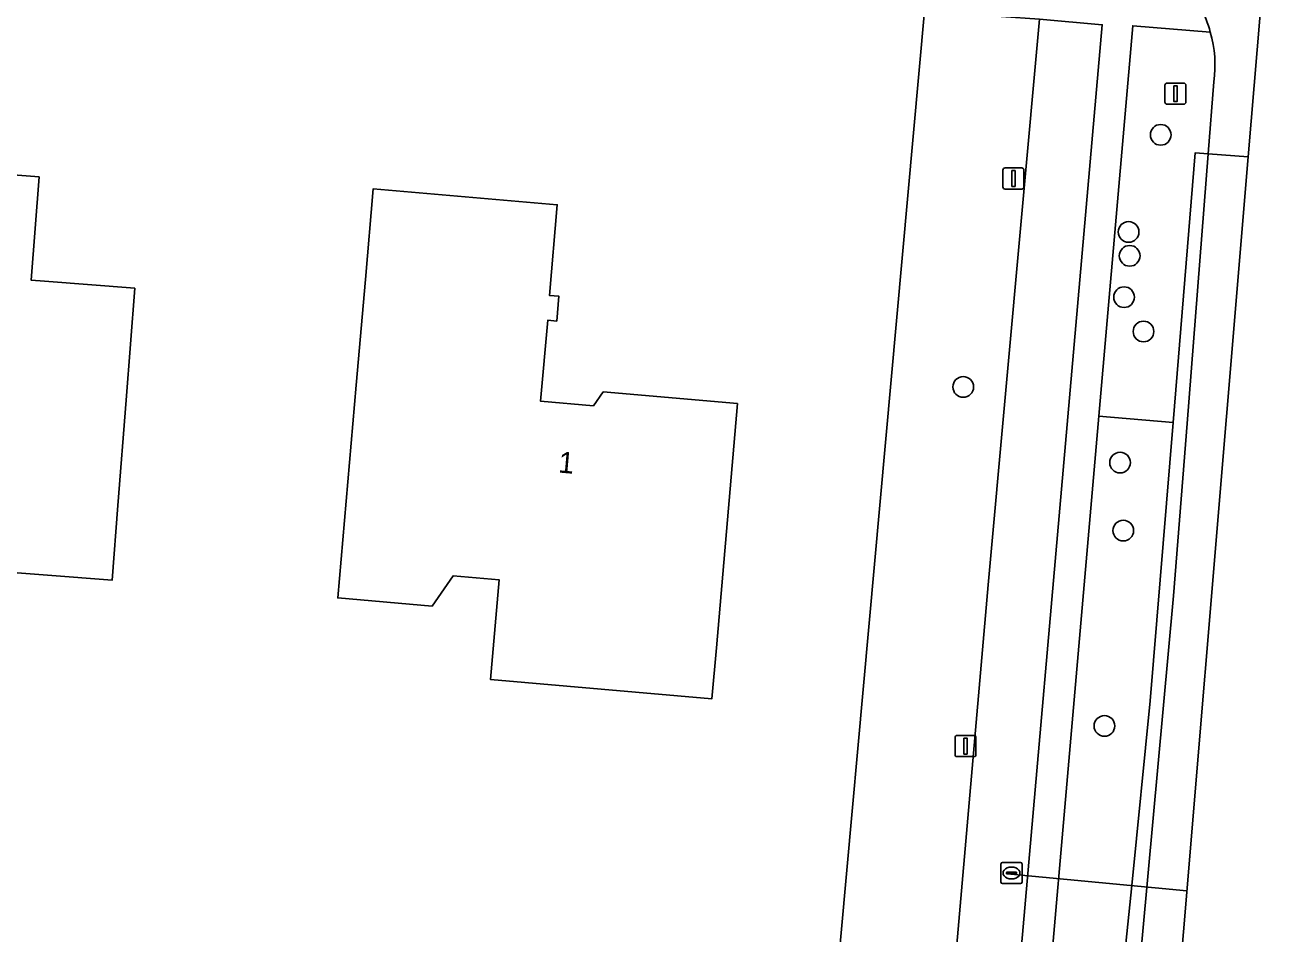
# Model space of a CAD drawing. Extents: x 161483 to 162250, y 379484 to 380833.
# Drawn here: x 162156.2 to 162215.9, y 380309.5 to 380352.4 of the extents above; entities that cross this region are included whole.
import ezdxf

# ---------------------------------------------------------------- set-up
doc = ezdxf.new("R2010")
doc.units = 0
for name, color, linetype in [('IMGEO_Berm_open', 7, 'Continuous'), ('IMGEO_Boom', 7, 'Continuous'), ('IMGEO_Duiker', 7, 'Continuous'), ('IMGEO_Erf', 7, 'Continuous'), ('IMGEO_Fietspad_gesloten', 7, 'Continuous'), ('IMGEO_Groenvoorziening', 7, 'Continuous'), ('IMGEO_Hek', 7, 'Continuous'), ('IMGEO_Lichtmast', 7, 'Continuous'), ('IMGEO_Pand', 7, 'Continuous'), ('IMGEO_Pand_nummerreeks', 7, 'Continuous'), ('IMGEO_Rijbaan_lokaal_gesloten', 7, 'Continuous'), ('IMGEO_Rijbaan_lokaal_open', 7, 'Continuous'), ('IMGEO_Rioolput', 7, 'Continuous'), ('IMGEO_Verkeersbordpaal', 7, 'Continuous'), ('IMGEO_Voetpad_open', 7, 'Continuous')]:
    doc.layers.add(name, color=color, linetype=linetype)

msp = doc.modelspace()

# ---------------------------------------------------------------- linework, layer by layer
at = {"layer": 'IMGEO_Berm_open'}
msp.add_lwpolyline([(162208.785, 380306.851), (162210.483, 380325.444), (162211.12, 380333.591), (162212.116, 380346.342), (162211.506, 380346.392), (162210.466, 380333.645), (162209.375, 380320.485), (162208.503, 380311.757), (162208.138, 380308.103), (162206.95, 380296.206), (162205.423, 380285.635), (162202.786, 380274.134), (162194.634, 380248.881), (162193.896, 380246.796), (162194.538, 380246.567), (162195.293, 380248.672), (162197.64, 380255.208), (162199.856, 380261.642)], dxfattribs=at)
at = {"layer": 'IMGEO_Boom'}
for centre in [(162209.874, 380347.236), (162208.357, 380342.646), (162208.407, 380341.52), (162208.141, 380339.566), (162209.06, 380337.942), (162200.54, 380335.324), (162207.954, 380331.746), (162208.106, 380328.533), (162207.216, 380319.303)]:
    msp.add_circle(centre, 0.489, dxfattribs=at)
at = {"layer": 'IMGEO_Duiker'}
msp.add_lwpolyline([(162211.111, 380311.51), (162202.795, 380312.298)], dxfattribs=at)
at = {"layer": 'IMGEO_Erf'}
msp.add_lwpolyline([(162073.613, 380271.927), (162081.473, 380270.675), (162095.106, 380268.505), (162100.735, 380267.65), (162124.864, 380263.983), (162136.166, 380262.266), (162158.415, 380258.71), (162169.164, 380257.141), (162169.78, 380257.051), (162183.403, 380255.226), (162185.545, 380261.095), (162190.445, 380275.834), (162192.139, 380280.435), (162198.701, 380353.085), (162194.98, 380353.343), (162177.85, 380354.254), (162167.435, 380355.075), (162143.228, 380356.612), (162124.747, 380358.414), (162101.438, 380361.321), (162078.957, 380365.04)], dxfattribs=at)
for points in [[(162142.399, 380346.371), (162156.855, 380345.248), (162156.475, 380340.37), (162157.117, 380340.32), (162161.379, 380339.989), (162160.968, 380334.698), (162160.581, 380329.713), (162160.307, 380326.19), (162147.66, 380327.173), (162147.415, 380324.022), (162140.297, 380324.576), (162140.439, 380326.054), (162141.223, 380336.133), (162141.61, 380341.117), (162141.988, 380341.088)], [(162172.65, 380344.686), (162181.351, 380343.934), (162180.98, 380339.649), (162181.428, 380339.61), (162181.327, 380338.437), (162180.896, 380338.474), (162180.564, 380334.643), (162183.061, 380334.427), (162183.522, 380335.086), (162189.868, 380334.537), (162188.87, 380323), (162188.661, 380320.589), (162178.2, 380321.494), (162178.608, 380326.202), (162176.428, 380326.391), (162175.432, 380324.965), (162170.976, 380325.351), (162171.846, 380335.402), (162172.279, 380340.401)]]:
    msp.add_lwpolyline(points, close=True, dxfattribs=at)
at = {"layer": 'IMGEO_Fietspad_gesloten'}
msp.add_lwpolyline([(162201.642, 380290.031), (162207.11, 380352.439), (162204.142, 380352.708), (162201.716, 380325.976), (162198.736, 380291.798)], dxfattribs=at)
at = {"layer": 'IMGEO_Groenvoorziening'}
for points in [[(162198.736, 380291.798), (162201.716, 380325.976), (162204.142, 380352.708), (162198.701, 380353.085), (162192.139, 380280.435), (162190.445, 380275.834), (162185.545, 380261.095), (162183.403, 380255.226), (162169.78, 380257.051), (162162.755, 380210.19), (162162.258, 380206.872), (162161.517, 380206.06), (162161.452, 380205.664), (162163.417, 380204.214), (162171.841, 380215.393), (162179.836, 380237.035), (162180.49, 380236.702), (162181.219, 380236.527), (162186.98, 380252.063), (162185.87, 380252.477), (162186.475, 380253.907), (162187.523, 380253.529), (162190.704, 380262.108), (162194.561, 380272.629)], [(162212.218, 380352.091), (162208.552, 380352.39), (162206.947, 380333.937), (162210.466, 380333.645), (162211.506, 380346.392)], [(162211.506, 380346.392), (162212.116, 380346.342), (162212.39, 380349.747)], [(162210.466, 380333.645), (162206.947, 380333.937), (162203.12, 380289.924)], [(162199.195, 380272.013), (162191.025, 380250.028), (162194.634, 380248.881), (162202.786, 380274.134), (162205.423, 380285.635), (162206.95, 380296.206), (162208.138, 380308.103), (162208.503, 380311.757), (162209.375, 380320.485), (162210.466, 380333.645)]]:
    msp.add_lwpolyline(points, dxfattribs=at)
msp.add_arc((162206.736, 380350.51), 5.706, 352.31077, 16.08278, dxfattribs=at)
at = {"layer": 'IMGEO_Hek'}
msp.add_lwpolyline([(162183.403, 380255.226), (162185.545, 380261.095), (162190.445, 380275.834), (162192.139, 380280.435), (162198.701, 380353.085)], dxfattribs=at)
at = {"layer": 'IMGEO_Lichtmast'}
for p, q in [((162202.519, 380345.675), (162203.309, 380345.675)), ((162203.309, 380345.675), (162202.519, 380345.675)), ((162202.419, 380344.775), (162202.419, 380345.575)), ((162202.419, 380345.575), (162202.419, 380344.775)), ((162203.409, 380345.575), (162203.409, 380344.775)), ((162203.409, 380344.775), (162203.409, 380345.575)), ((162203.309, 380344.675), (162202.519, 380344.675)), ((162202.519, 380344.675), (162203.309, 380344.675)), ((162200.252, 380318.851), (162201.042, 380318.851)), ((162201.042, 380318.851), (162200.252, 380318.851)), ((162200.152, 380317.951), (162200.152, 380318.751)), ((162200.152, 380318.751), (162200.152, 380317.951)), ((162201.142, 380318.751), (162201.142, 380317.951)), ((162201.142, 380317.951), (162201.142, 380318.751)), ((162201.042, 380317.851), (162200.252, 380317.851)), ((162200.252, 380317.851), (162201.042, 380317.851))]:
    msp.add_line(p, q, dxfattribs=at)
for points in [[(162202.839, 380345.55), (162202.989, 380345.55), (162202.989, 380344.8), (162202.839, 380344.8), (162202.839, 380345.55)], [(162200.572, 380318.726), (162200.722, 380318.726), (162200.722, 380317.976), (162200.572, 380317.976), (162200.572, 380318.726)]]:
    msp.add_lwpolyline(points, dxfattribs=at)
for centre, start, end in [((162202.519, 380345.575), 90, 180), ((162202.519, 380345.575), 90, 180), ((162203.309, 380345.575), 0, 90), ((162203.309, 380345.575), 360, 90), ((162202.519, 380344.775), 180, 270), ((162202.519, 380344.775), 180, 270), ((162203.309, 380344.775), 270, 0), ((162203.309, 380344.775), 270, 0), ((162200.252, 380318.751), 90, 180), ((162200.252, 380318.751), 90, 180), ((162201.042, 380318.751), 0, 90), ((162201.042, 380318.751), 360, 90), ((162200.252, 380317.951), 180, 270), ((162200.252, 380317.951), 180, 270), ((162201.042, 380317.951), 270, 0), ((162201.042, 380317.951), 270, 0)]:
    msp.add_arc(centre, 0.1, start, end, dxfattribs=at)
at = {"layer": 'IMGEO_Pand'}
for points in [[(162160.968, 380334.698), (162161.379, 380339.989), (162157.117, 380340.32), (162156.475, 380340.37), (162156.855, 380345.248), (162142.399, 380346.371), (162141.988, 380341.088), (162141.61, 380341.117), (162141.223, 380336.133), (162140.439, 380326.054), (162140.297, 380324.576), (162147.415, 380324.022), (162147.66, 380327.173), (162160.307, 380326.19), (162160.581, 380329.713)], [(162178.608, 380326.202), (162178.2, 380321.494), (162188.661, 380320.589), (162188.87, 380323), (162189.868, 380334.537), (162183.522, 380335.086), (162183.061, 380334.427), (162180.564, 380334.643), (162180.896, 380338.474), (162181.327, 380338.437), (162181.428, 380339.61), (162180.98, 380339.649), (162181.351, 380343.934), (162172.65, 380344.686), (162172.279, 380340.401), (162171.846, 380335.402), (162170.976, 380325.351), (162175.432, 380324.965), (162176.428, 380326.391)]]:
    msp.add_lwpolyline(points, close=True, dxfattribs=at)
at = {"layer": 'IMGEO_Rijbaan_lokaal_gesloten'}
msp.add_lwpolyline([(162189.607, 380228.966), (162198.555, 380253.97), (162206.584, 380276.407), (162209.922, 380297.304), (162214.013, 380346.192), (162212.116, 380346.342), (162211.12, 380333.591), (162210.483, 380325.444), (162208.785, 380306.851), (162207.191, 380292.295)], dxfattribs=at)
at = {"layer": 'IMGEO_Rijbaan_lokaal_open'}
msp.add_lwpolyline([(162212.39, 380349.747), (162212.116, 380346.342), (162214.013, 380346.192), (162214.987, 380357.825), (162215.927, 380369.051)], dxfattribs=at)
for centre, radius, start, end in [((162207.037, 380350.716), 5.36, 14.86184, 41.94374), ((162206.736, 380350.51), 5.706, 352.31077, 16.08278)]:
    msp.add_arc(centre, radius, start, end, dxfattribs=at)
at = {"layer": 'IMGEO_Rioolput'}
for p, q in [((162202.396, 380312.852), (162203.248, 380312.852)), ((162202.321, 380311.926), (162202.321, 380312.778)), ((162202.58, 380312.346), (162202.58, 380312.358)), ((162203.018, 380312.309), (162202.62, 380312.309)), ((162202.623, 380312.395), (162203.021, 380312.395)), ((162202.809, 380312.632), (162202.834, 380312.632)), ((162203.064, 380312.358), (162203.064, 380312.346)), ((162203.322, 380312.778), (162203.322, 380311.926)), ((162203.248, 380311.852), (162202.396, 380311.852)), ((162202.832, 380312.072), (162202.807, 380312.072))]:
    msp.add_line(p, q, dxfattribs=at)
for points in [[(162202.396, 380312.852), (162203.248, 380312.852)], [(162202.321, 380311.926), (162202.321, 380312.778)], [(162203.322, 380312.778), (162203.322, 380311.926)], [(162203.248, 380311.852), (162202.396, 380311.852)]]:
    msp.add_lwpolyline(points, dxfattribs=at)
for centre, radius, start, end in [((162202.398, 380312.776), 0.0765, 91.55205, 178.44795), ((162202.398, 380312.776), 0.0765, 91.55205, 178.44795), ((162203.246, 380312.776), 0.0765, 1.55205, 88.44795), ((162203.246, 380312.776), 0.0765, 1.55205, 88.44795), ((162202.62, 380312.355), 0.0403, 85.87752, 175.75265), ((162202.617, 380312.345), 0.0366, 178.93798, 274.71019), ((162203.021, 380312.352), 0.043, 264.86636, 352.45326), ((162203.025, 380312.357), 0.0386, 1.73085, 96.63898), ((162202.398, 380311.928), 0.0765, 181.55205, 268.44795), ((162202.398, 380311.928), 0.0765, 181.55205, 268.44795), ((162203.246, 380311.928), 0.0765, 271.55205, 358.44795), ((162203.246, 380311.928), 0.0765, 271.55205, 358.44795)]:
    msp.add_arc(centre, radius, start, end, dxfattribs=at)
for centre, major_axis, ratio, start_param, end_param in [((162202.808, 380312.352), (-0.387, 0.002), 0.722429, 4.712389, 7.853982), ((162202.833, 380312.352), (-0.39, 0.002), 0.717154, 1.570796, 4.712389)]:
    msp.add_ellipse(centre, major_axis=major_axis, ratio=ratio, start_param=start_param, end_param=end_param, dxfattribs=at)
at = {"layer": 'IMGEO_Verkeersbordpaal'}
for p, q in [((162210.077, 380348.781), (162210.077, 380349.581)), ((162210.077, 380349.581), (162210.077, 380348.781)), ((162210.177, 380349.681), (162210.967, 380349.681)), ((162210.967, 380349.681), (162210.177, 380349.681)), ((162211.067, 380349.581), (162211.067, 380348.781)), ((162211.067, 380348.781), (162211.067, 380349.581)), ((162210.967, 380348.681), (162210.177, 380348.681)), ((162210.177, 380348.681), (162210.967, 380348.681))]:
    msp.add_line(p, q, dxfattribs=at)
msp.add_lwpolyline([(162210.497, 380349.556), (162210.647, 380349.556), (162210.647, 380348.806), (162210.497, 380348.806), (162210.497, 380349.556)], dxfattribs=at)
for centre, start, end in [((162210.177, 380349.581), 90, 180), ((162210.177, 380349.581), 90, 180), ((162210.967, 380349.581), 0, 90), ((162210.967, 380349.581), 360, 90), ((162210.177, 380348.781), 180, 270), ((162210.177, 380348.781), 180, 270), ((162210.967, 380348.781), 270, 0), ((162210.967, 380348.781), 270, 0)]:
    msp.add_arc(centre, 0.1, start, end, dxfattribs=at)
at = {"layer": 'IMGEO_Voetpad_open'}
for points in [[(162207.11, 380352.439), (162201.642, 380290.031)], [(162206.947, 380333.937), (162208.552, 380352.39), (162212.218, 380352.091)], [(162203.12, 380289.924), (162206.947, 380333.937)]]:
    msp.add_lwpolyline(points, dxfattribs=at)
msp.add_arc((162207.037, 380350.716), 5.36, 14.86184, 41.94374, dxfattribs=at)

# ---------------------------------------------------------------- texts
at = {"layer": 'IMGEO_Pand_nummerreeks'}
msp.add_text('1', height=1, rotation=355.05601, dxfattribs=at).set_placement((162181.37, 380331.281))

doc.saveas('drawing.dxf')
